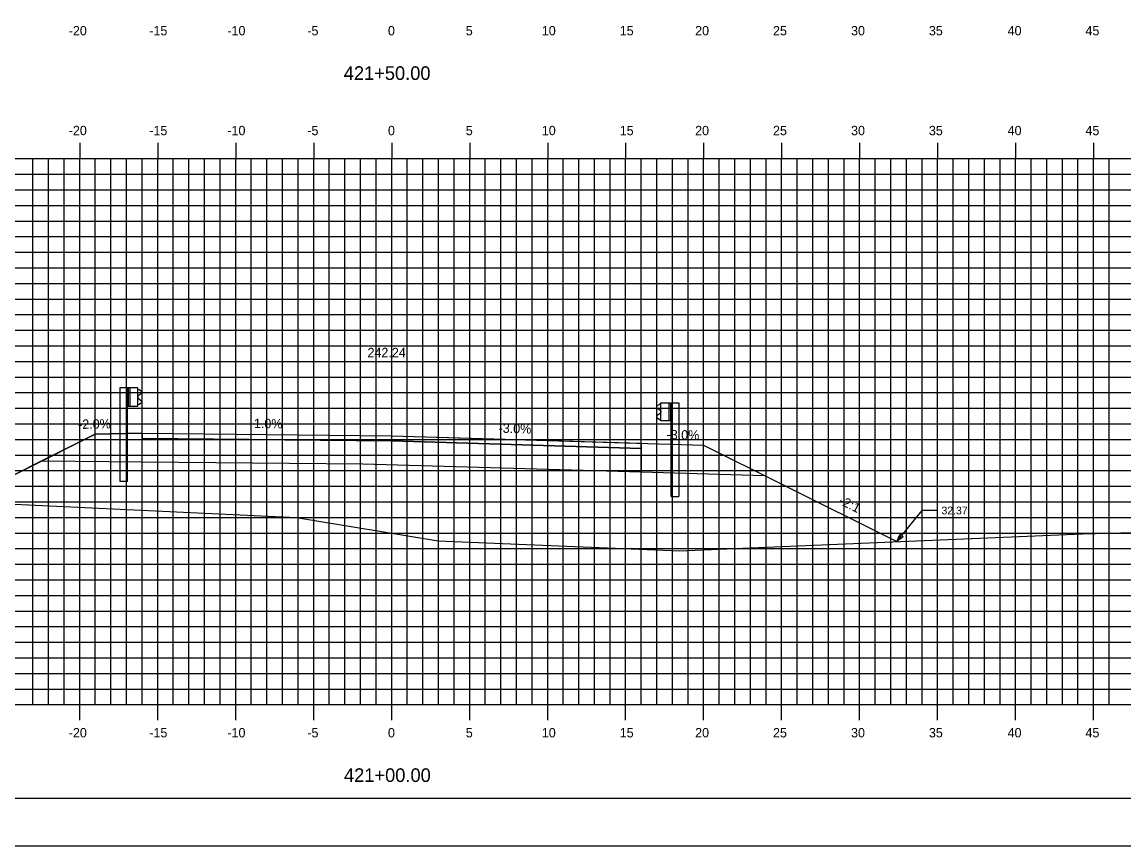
# Model space of a CAD drawing. Extents: x 1160718 to 1173142, y 616002 to 617630.
# Drawn here: x 1169716.9 to 1169787.6, y 616613.9 to 616666.7 of the extents above; entities that cross this region are included whole.
import ezdxf

# ---------------------------------------------------------------- set-up
doc = ezdxf.new("R2010")
doc.units = 0
for name, color, linetype in [('ANNOTATION', 7, 'Continuous'), ('BORDER', 7, 'Continuous'), ('D_Guardrail_Beam_Lt', 7, 'Continuous'), ('D_Guardrail_Beam_Rt', 7, 'Continuous'), ('D_Roadway_Centerline', 7, 'Continuous'), ('D_Roadway_Centerline_Text', 7, 'Continuous'), ('D_Roadway_Edge_Shoulder', 7, 'Continuous'), ('D_Roadway_Edge_TW', 7, 'Continuous'), ('D_Roadway_Pavement', 7, 'Continuous'), ('D_Roadway_SlopeLines', 7, 'Continuous'), ('D_Roadway_SubGrade', 7, 'Continuous'), ('H_V ANNOTATION', 7, 'Continuous'), ('MAJOR', 7, 'Continuous'), ('MINOR', 7, 'Continuous'), ('PLOT BOUNDARY', 7, 'Continuous'), ('S_Roadway_Centerline', 7, 'Continuous'), ('SHADING', 7, 'Continuous')]:
    doc.layers.add(name, color=color, linetype=linetype)

msp = doc.modelspace()

# ---------------------------------------------------------------- linework, layer by layer
at = {"layer": 'ANNOTATION'}
for p in [(1169773.013, 616633.38), (1169775.637, 616635.372)]:
    msp.add_line(p, (1169774.637, 616635.372), dxfattribs=at)
msp.add_lwpolyline([(1169773.426, 616633.688), (1169773.013, 616633.38), (1169773.232, 616633.846)], close=True, dxfattribs=at)
at = {"layer": 'BORDER'}
msp.add_line((1169665.638, 616616.928), (1169825.638, 616616.928), dxfattribs=at)
at = {"layer": 'D_Guardrail_Beam_Lt'}
for p, q in [((1169723.208, 616643.225), (1169723.208, 616637.225)), ((1169723.679, 616643.225), (1169723.208, 616643.225)), ((1169724.367, 616643.225), (1169723.679, 616643.225)), ((1169723.679, 616643.225), (1169723.679, 616642.059)), ((1169723.742, 616643.225), (1169723.742, 616642.059)), ((1169723.846, 616643.225), (1169723.846, 616642.059)), ((1169724.367, 616642.059), (1169724.367, 616643.225)), ((1169724.367, 616643.142), (1169724.441, 616643.127)), ((1169724.457, 616643.121), (1169724.6, 616643.021)), ((1169724.371, 616642.677), (1169724.371, 616642.607)), ((1169724.6, 616642.878), (1169724.405, 616642.741)), ((1169724.405, 616642.542), (1169724.6, 616642.406)), ((1169723.679, 616642.059), (1169724.367, 616642.059)), ((1169723.7, 616637.225), (1169723.7, 616642.059)), ((1169724.441, 616642.156), (1169724.367, 616642.142)), ((1169724.6, 616642.263), (1169724.457, 616642.163)), ((1169723.7, 616637.225), (1169723.208, 616637.225))]:
    msp.add_line(p, q, dxfattribs=at)
for centre, major_axis, start_param, end_param in [((1169724.433, 616643.087), (0.0417, 0), 0.959931, 1.376053), ((1169724.45, 616642.677), (-0.0789, 0), 5.323254, 6.283185), ((1169724.45, 616642.607), (-0.0789, 0), 6.283185, 7.243116), ((1169724.55, 616642.949), (0.0877, 0), 5.323254, 7.243116), ((1169724.55, 616642.335), (0.0877, 0), 5.323254, 7.243116), ((1169724.433, 616642.197), (0.0417, 0), 4.907132, 5.323254)]:
    msp.add_ellipse(centre, major_axis=major_axis, ratio=0.995501, start_param=start_param, end_param=end_param, dxfattribs=at)
at = {"layer": 'D_Guardrail_Beam_Rt'}
for p, q in [((1169757.798, 616642.172), (1169757.655, 616642.072)), ((1169757.655, 616641.929), (1169757.85, 616641.793)), ((1169757.888, 616642.193), (1169757.814, 616642.179)), ((1169757.884, 616641.729), (1169757.884, 616641.658)), ((1169757.888, 616642.277), (1169758.576, 616642.277)), ((1169757.888, 616641.11), (1169757.888, 616642.277)), ((1169758.409, 616642.277), (1169758.409, 616641.11)), ((1169758.513, 616642.277), (1169758.513, 616641.11)), ((1169758.576, 616642.277), (1169759.047, 616642.277)), ((1169758.576, 616642.277), (1169758.576, 616641.11)), ((1169759.047, 616642.277), (1169759.047, 616636.277)), ((1169757.85, 616641.594), (1169757.655, 616641.458)), ((1169757.655, 616641.315), (1169757.798, 616641.215)), ((1169757.814, 616641.208), (1169757.888, 616641.193)), ((1169758.576, 616641.11), (1169757.888, 616641.11)), ((1169758.555, 616636.277), (1169758.555, 616641.11)), ((1169758.555, 616636.277), (1169759.047, 616636.277))]:
    msp.add_line(p, q, dxfattribs=at)
for centre, major_axis, start_param, end_param in [((1169757.705, 616642.001), (-0.0877, 0), 5.323254, 7.243116), ((1169757.822, 616642.138), (-0.0417, 0), 4.907132, 5.323254), ((1169757.805, 616641.729), (0.0789, 0), 0, 0.959931), ((1169757.705, 616641.386), (-0.0877, 0), 5.323254, 7.243116), ((1169757.822, 616641.249), (-0.0417, 0), 0.959931, 1.376053), ((1169757.805, 616641.658), (0.0789, 0), 5.323254, 6.283185)]:
    msp.add_ellipse(centre, major_axis=major_axis, ratio=0.995501, start_param=start_param, end_param=end_param, dxfattribs=at)
at = {"layer": 'D_Roadway_Centerline'}
for p, q in [((1169717.239, 616638.068), (1169721.637, 616640.267)), ((1169721.637, 616640.267), (1169724.637, 616640.327)), ((1169724.637, 616640.327), (1169740.637, 616640.167)), ((1169740.637, 616640.167), (1169760.637, 616639.567)), ((1169760.637, 616639.567), (1169765.602, 616637.085)), ((1169712.99, 616635.944), (1169717.239, 616638.068)), ((1169765.602, 616637.085), (1169773.013, 616633.38))]:
    msp.add_line(p, q, dxfattribs=at)
at = {"layer": 'D_Roadway_Edge_Shoulder'}
for points in [[(1169724.637, 616640.327), (1169724.637, 616639.994)], [(1169756.637, 616639.687), (1169756.637, 616639.354)]]:
    msp.add_lwpolyline(points, dxfattribs=at)
at = {"layer": 'D_Roadway_Edge_TW'}
msp.add_lwpolyline([(1169724.637, 616639.994), (1169724.637, 616640.327), (1169740.637, 616640.167), (1169756.637, 616639.687), (1169756.637, 616639.354), (1169740.637, 616639.834)], close=True, dxfattribs=at)
at = {"layer": 'D_Roadway_Pavement'}
msp.add_lwpolyline([(1169724.637, 616639.994), (1169724.637, 616639.994), (1169740.637, 616639.834), (1169756.637, 616639.354), (1169756.637, 616639.354), (1169740.637, 616639.834)], close=True, dxfattribs=at)
for points in [[(1169724.637, 616639.994), (1169724.637, 616639.994)], [(1169724.637, 616639.994), (1169724.637, 616639.994)], [(1169756.637, 616639.354), (1169756.637, 616639.354)], [(1169756.637, 616639.354), (1169756.637, 616639.354)]]:
    msp.add_lwpolyline(points, dxfattribs=at)
at = {"layer": 'D_Roadway_SlopeLines'}
msp.add_lwpolyline([(1169721.637, 616640.267), (1169712.99, 616635.944)], dxfattribs=at)
at = {"layer": 'D_Roadway_SubGrade'}
for p, q in [((1169721.637, 616640.267), (1169717.239, 616638.068)), ((1169724.637, 616640.327), (1169721.637, 616640.267)), ((1169724.637, 616638.494), (1169724.637, 616640.327)), ((1169724.637, 616638.494), (1169724.637, 616639.994)), ((1169724.637, 616639.994), (1169740.637, 616639.834)), ((1169740.637, 616639.834), (1169756.637, 616639.354)), ((1169756.637, 616637.854), (1169756.637, 616639.687)), ((1169756.637, 616639.354), (1169756.637, 616637.854))]:
    msp.add_line(p, q, dxfattribs=at)
at = {"layer": 'MAJOR'}
for p, q in [((1169720.637, 616658.93), (1169720.637, 616657.928)), ((1169725.637, 616658.93), (1169725.637, 616657.928)), ((1169730.637, 616658.93), (1169730.637, 616657.928)), ((1169735.637, 616658.93), (1169735.637, 616657.928)), ((1169740.637, 616658.93), (1169740.637, 616657.928)), ((1169745.637, 616658.93), (1169745.637, 616657.928)), ((1169750.637, 616658.93), (1169750.637, 616657.928)), ((1169755.637, 616658.93), (1169755.637, 616657.928)), ((1169760.637, 616658.93), (1169760.637, 616657.928)), ((1169765.637, 616658.93), (1169765.637, 616657.928)), ((1169770.637, 616658.93), (1169770.637, 616657.928)), ((1169775.637, 616658.93), (1169775.637, 616657.928)), ((1169780.637, 616658.93), (1169780.637, 616657.928)), ((1169785.637, 616658.93), (1169785.637, 616657.928)), ((1169670.637, 616657.928), (1169810.637, 616657.928)), ((1169670.637, 616657.928), (1169810.637, 616657.928)), ((1169720.637, 616622.928), (1169720.637, 616657.928)), ((1169725.637, 616622.928), (1169725.637, 616657.928)), ((1169730.637, 616622.928), (1169730.637, 616657.928)), ((1169735.637, 616622.928), (1169735.637, 616657.928)), ((1169740.637, 616622.928), (1169740.637, 616657.928)), ((1169745.637, 616622.928), (1169745.637, 616657.928)), ((1169750.637, 616622.928), (1169750.637, 616657.928)), ((1169755.637, 616622.928), (1169755.637, 616657.928)), ((1169760.637, 616622.928), (1169760.637, 616657.928)), ((1169765.637, 616622.928), (1169765.637, 616657.928)), ((1169770.637, 616622.928), (1169770.637, 616657.928)), ((1169775.637, 616622.928), (1169775.637, 616657.928)), ((1169780.637, 616622.928), (1169780.637, 616657.928)), ((1169785.637, 616622.928), (1169785.637, 616657.928)), ((1169670.637, 616652.928), (1169810.637, 616652.928)), ((1169670.637, 616647.928), (1169810.637, 616647.928)), ((1169670.637, 616642.928), (1169810.637, 616642.928)), ((1169670.637, 616637.928), (1169810.637, 616637.928)), ((1169670.637, 616632.928), (1169810.637, 616632.928)), ((1169670.637, 616627.928), (1169810.637, 616627.928)), ((1169670.637, 616622.928), (1169810.637, 616622.928)), ((1169670.637, 616622.928), (1169810.637, 616622.928)), ((1169720.637, 616621.926), (1169720.637, 616622.928)), ((1169725.637, 616621.926), (1169725.637, 616622.928)), ((1169730.637, 616621.926), (1169730.637, 616622.928)), ((1169735.637, 616621.926), (1169735.637, 616622.928)), ((1169740.637, 616621.926), (1169740.637, 616622.928)), ((1169745.637, 616621.926), (1169745.637, 616622.928)), ((1169750.637, 616621.926), (1169750.637, 616622.928)), ((1169755.637, 616621.926), (1169755.637, 616622.928)), ((1169760.637, 616621.926), (1169760.637, 616622.928)), ((1169765.637, 616621.926), (1169765.637, 616622.928)), ((1169770.637, 616621.926), (1169770.637, 616622.928)), ((1169775.637, 616621.926), (1169775.637, 616622.928)), ((1169780.637, 616621.926), (1169780.637, 616622.928)), ((1169785.637, 616621.926), (1169785.637, 616622.928))]:
    msp.add_line(p, q, dxfattribs=at)
at = {"layer": 'MINOR'}
for p, q in [((1169717.637, 616622.928), (1169717.637, 616657.928)), ((1169718.637, 616622.928), (1169718.637, 616657.928)), ((1169719.637, 616622.928), (1169719.637, 616657.928)), ((1169721.637, 616622.928), (1169721.637, 616657.928)), ((1169722.637, 616622.928), (1169722.637, 616657.928)), ((1169723.637, 616622.928), (1169723.637, 616657.928)), ((1169724.637, 616622.928), (1169724.637, 616657.928)), ((1169726.637, 616622.928), (1169726.637, 616657.928)), ((1169727.637, 616622.928), (1169727.637, 616657.928)), ((1169728.637, 616622.928), (1169728.637, 616657.928)), ((1169729.637, 616622.928), (1169729.637, 616657.928)), ((1169731.637, 616622.928), (1169731.637, 616657.928)), ((1169732.637, 616622.928), (1169732.637, 616657.928)), ((1169733.637, 616622.928), (1169733.637, 616657.928)), ((1169734.637, 616622.928), (1169734.637, 616657.928)), ((1169736.637, 616622.928), (1169736.637, 616657.928)), ((1169737.637, 616622.928), (1169737.637, 616657.928)), ((1169738.637, 616622.928), (1169738.637, 616657.928)), ((1169739.637, 616622.928), (1169739.637, 616657.928)), ((1169741.637, 616622.928), (1169741.637, 616657.928)), ((1169742.637, 616622.928), (1169742.637, 616657.928)), ((1169743.637, 616622.928), (1169743.637, 616657.928)), ((1169744.637, 616622.928), (1169744.637, 616657.928)), ((1169746.637, 616622.928), (1169746.637, 616657.928)), ((1169747.637, 616622.928), (1169747.637, 616657.928)), ((1169748.637, 616622.928), (1169748.637, 616657.928)), ((1169749.637, 616622.928), (1169749.637, 616657.928)), ((1169751.637, 616622.928), (1169751.637, 616657.928)), ((1169752.637, 616622.928), (1169752.637, 616657.928)), ((1169753.637, 616622.928), (1169753.637, 616657.928)), ((1169754.637, 616622.928), (1169754.637, 616657.928)), ((1169756.637, 616622.928), (1169756.637, 616657.928)), ((1169757.637, 616622.928), (1169757.637, 616657.928)), ((1169758.637, 616622.928), (1169758.637, 616657.928)), ((1169759.637, 616622.928), (1169759.637, 616657.928)), ((1169761.637, 616622.928), (1169761.637, 616657.928)), ((1169762.637, 616622.928), (1169762.637, 616657.928)), ((1169763.637, 616622.928), (1169763.637, 616657.928)), ((1169764.637, 616622.928), (1169764.637, 616657.928)), ((1169766.637, 616622.928), (1169766.637, 616657.928)), ((1169767.637, 616622.928), (1169767.637, 616657.928)), ((1169768.637, 616622.928), (1169768.637, 616657.928)), ((1169769.637, 616622.928), (1169769.637, 616657.928)), ((1169771.637, 616622.928), (1169771.637, 616657.928)), ((1169772.637, 616622.928), (1169772.637, 616657.928)), ((1169773.637, 616622.928), (1169773.637, 616657.928)), ((1169774.637, 616622.928), (1169774.637, 616657.928)), ((1169776.637, 616622.928), (1169776.637, 616657.928)), ((1169777.637, 616622.928), (1169777.637, 616657.928)), ((1169778.637, 616622.928), (1169778.637, 616657.928)), ((1169779.637, 616622.928), (1169779.637, 616657.928)), ((1169781.637, 616622.928), (1169781.637, 616657.928)), ((1169782.637, 616622.928), (1169782.637, 616657.928)), ((1169783.637, 616622.928), (1169783.637, 616657.928)), ((1169784.637, 616622.928), (1169784.637, 616657.928)), ((1169786.637, 616622.928), (1169786.637, 616657.928)), ((1169670.637, 616656.928), (1169810.637, 616656.928)), ((1169670.637, 616655.928), (1169810.637, 616655.928)), ((1169670.637, 616654.928), (1169810.637, 616654.928)), ((1169670.637, 616653.928), (1169810.637, 616653.928)), ((1169670.637, 616651.928), (1169810.637, 616651.928)), ((1169670.637, 616650.928), (1169810.637, 616650.928)), ((1169670.637, 616649.928), (1169810.637, 616649.928)), ((1169670.637, 616648.928), (1169810.637, 616648.928)), ((1169670.637, 616646.928), (1169810.637, 616646.928)), ((1169670.637, 616645.928), (1169810.637, 616645.928)), ((1169670.637, 616644.928), (1169810.637, 616644.928)), ((1169670.637, 616643.928), (1169810.637, 616643.928)), ((1169670.637, 616641.928), (1169810.637, 616641.928)), ((1169670.637, 616640.928), (1169810.637, 616640.928)), ((1169670.637, 616639.928), (1169810.637, 616639.928)), ((1169670.637, 616638.928), (1169810.637, 616638.928)), ((1169670.637, 616636.928), (1169810.637, 616636.928)), ((1169670.637, 616635.928), (1169810.637, 616635.928)), ((1169670.637, 616634.928), (1169810.637, 616634.928)), ((1169670.637, 616633.928), (1169810.637, 616633.928)), ((1169670.637, 616631.928), (1169810.637, 616631.928)), ((1169670.637, 616630.928), (1169810.637, 616630.928)), ((1169670.637, 616629.928), (1169810.637, 616629.928)), ((1169670.637, 616628.928), (1169810.637, 616628.928)), ((1169670.637, 616626.928), (1169810.637, 616626.928)), ((1169670.637, 616625.928), (1169810.637, 616625.928)), ((1169670.637, 616624.928), (1169810.637, 616624.928)), ((1169670.637, 616623.928), (1169810.637, 616623.928))]:
    msp.add_line(p, q, dxfattribs=at)
at = {"layer": 'PLOT BOUNDARY'}
msp.add_lwpolyline([(1169657.544, 616613.869), (1169827.544, 616613.869), (1169827.544, 616723.869), (1169657.544, 616723.869)], close=True, dxfattribs=at)
at = {"layer": 'S_Roadway_Centerline'}
msp.add_lwpolyline([(1169670.637, 616650.97), (1169704.667, 616636.34), (1169734.525, 616634.918), (1169743.615, 616633.426), (1169759.092, 616632.795), (1169784.924, 616633.88), (1169790.647, 616634.026), (1169793.674, 616635.158), (1169810.637, 616642.119)], dxfattribs=at)
at = {"layer": 'SHADING'}
msp.add_lwpolyline([(1169718.219, 616638.558), (1169724.637, 616638.494), (1169738.791, 616638.353), (1169756.637, 616637.854), (1169764.538, 616637.617)], dxfattribs=at)

# ---------------------------------------------------------------- texts
at = {"layer": 'ANNOTATION'}
for s, rotation, p in [('-2.0%', 1.14576, (1169720.538, 616640.597)), ('1.0%', 359.42709, (1169731.802, 616640.656)), ('-3.0%', 358.28164, (1169747.485, 616640.362)), ('-3.0%', 358.85424, (1169758.255, 616639.944)), ('-2:1', 333.43495, (1169769.257, 616635.816))]:
    msp.add_text(s, height=0.6, rotation=rotation, dxfattribs=at).set_placement(p)
msp.add_text("32.37'", height=0.5, dxfattribs=at).set_placement((1169775.887, 616635.122))
at = {"layer": 'D_Roadway_Centerline'}
for s, p in [('C', (1169740.632, 616640.167)), ('L', (1169740.637, 616640.16))]:
    msp.add_text(s, height=0.0146, dxfattribs=at).set_placement(p)
at = {"layer": 'D_Roadway_Centerline_Text'}
msp.add_text('242.24', height=0.6, dxfattribs=at).set_placement((1169739.086, 616645.199))
at = {"layer": 'H_V ANNOTATION'}
for s, height, p in [('-20', 0.6, (1169719.931, 616665.828)), ('-15', 0.6, (1169725.094, 616665.828)), ('-10', 0.6, (1169730.102, 616665.828)), ('-5', 0.6, (1169735.228, 616665.828)), ('0', 0.6, (1169740.397, 616665.828)), ('5', 0.6, (1169745.388, 616665.828)), ('10', 0.6, (1169750.263, 616665.828)), ('15', 0.6, (1169755.255, 616665.828)), ('20', 0.6, (1169760.091, 616665.828)), ('25', 0.6, (1169765.083, 616665.828)), ('30', 0.6, (1169770.086, 616665.828)), ('35', 0.6, (1169775.078, 616665.828)), ('40', 0.6, (1169780.124, 616665.828)), ('45', 0.6, (1169785.116, 616665.828)), ('421+50.00', 0.875, (1169737.563, 616662.971)), ('-20', 0.6, (1169719.931, 616659.428)), ('-15', 0.6, (1169725.094, 616659.428)), ('-10', 0.6, (1169730.102, 616659.428)), ('-5', 0.6, (1169735.228, 616659.428)), ('0', 0.6, (1169740.397, 616659.428)), ('5', 0.6, (1169745.388, 616659.428)), ('10', 0.6, (1169750.263, 616659.428)), ('15', 0.6, (1169755.255, 616659.428)), ('20', 0.6, (1169760.091, 616659.428)), ('25', 0.6, (1169765.083, 616659.428)), ('30', 0.6, (1169770.086, 616659.428)), ('35', 0.6, (1169775.078, 616659.428)), ('40', 0.6, (1169780.124, 616659.428)), ('45', 0.6, (1169785.116, 616659.428)), ('-20', 0.6, (1169719.931, 616620.828)), ('-15', 0.6, (1169725.094, 616620.828)), ('-10', 0.6, (1169730.102, 616620.828)), ('-5', 0.6, (1169735.228, 616620.828)), ('0', 0.6, (1169740.397, 616620.828)), ('5', 0.6, (1169745.388, 616620.828)), ('10', 0.6, (1169750.263, 616620.828)), ('15', 0.6, (1169755.255, 616620.828)), ('20', 0.6, (1169760.091, 616620.828)), ('25', 0.6, (1169765.083, 616620.828)), ('30', 0.6, (1169770.086, 616620.828)), ('35', 0.6, (1169775.078, 616620.828)), ('40', 0.6, (1169780.124, 616620.828)), ('45', 0.6, (1169785.116, 616620.828)), ('421+00.00', 0.875, (1169737.579, 616617.971))]:
    msp.add_text(s, height=height, dxfattribs=at).set_placement(p)

doc.saveas('drawing.dxf')
